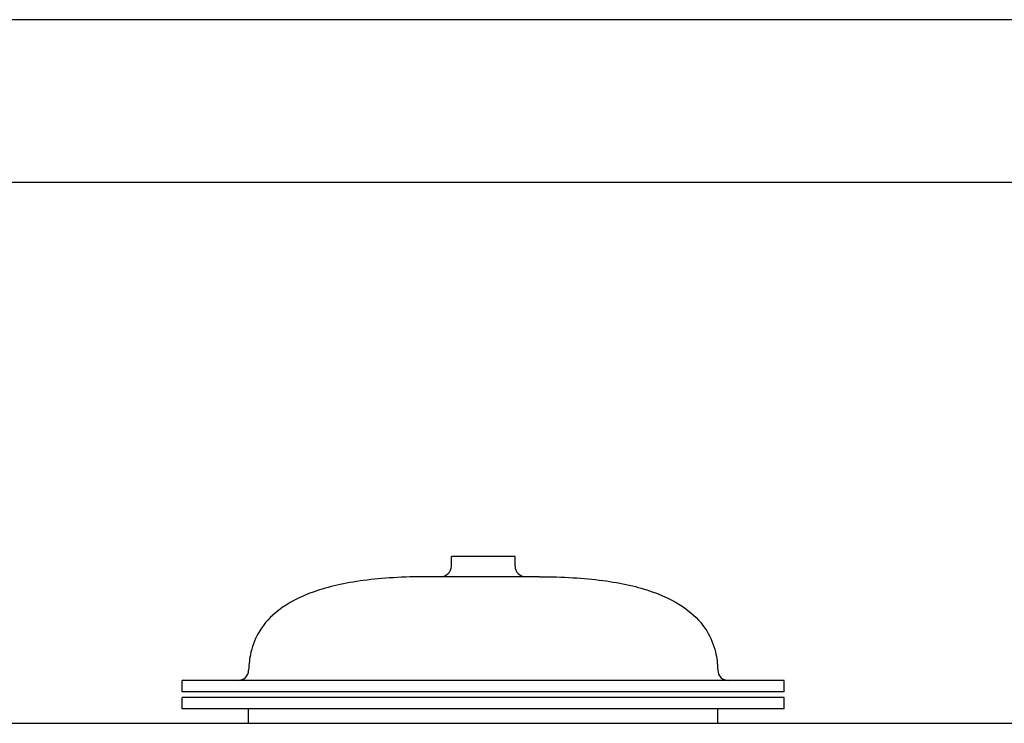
# Model space of a CAD drawing. Header units: inches. Extents: x 24 to 1128, y -58 to 748.
# Tile 494 of 656: x 640 to 658, y 371 to 384. Entities that reach past the tile are written whole.
import ezdxf

# ---------------------------------------------------------------- set-up
doc = ezdxf.new("R2010")
doc.units = ezdxf.units.IN
doc.header["$LTSCALE"] = 32
doc.header["$MEASUREMENT"] = 0
doc.layers.add('Visible (ANSI)', color=7, linetype='Continuous', lineweight=30)

msp = doc.modelspace()

# ---------------------------------------------------------------- linework, layer by layer
at = {"layer": 'Visible (ANSI)'}
for p, q in [((675.20426, 383.78617), (638.36701, 383.78617)), ((675.20426, 380.91117), (638.36701, 380.91117)), ((649.03563, 374.30547), (647.91063, 374.30547)), ((647.91063, 374.13447), (647.91063, 374.30547)), ((649.03563, 374.13447), (649.03563, 374.30547)), ((649.46588, 373.94697), (647.48038, 373.94697)), ((653.78813, 372.1157), (643.15813, 372.1157)), ((643.15813, 371.9157), (643.15813, 372.1157)), ((653.78813, 371.9157), (653.78813, 372.1157)), ((653.78813, 371.9157), (643.15813, 371.9157)), ((653.78813, 371.81595), (643.15813, 371.81595)), ((643.15813, 371.6157), (643.15813, 371.81595)), ((653.78813, 371.6157), (653.78813, 371.81595)), ((653.78813, 371.6157), (643.15813, 371.6157)), ((644.32913, 371.35867), (644.32913, 371.6157)), ((652.61713, 371.35867), (652.61713, 371.6157)), ((620.45163, 371.35867), (725.65563, 371.35867))]:
    msp.add_line(p, q, dxfattribs=at)
for centre, start, end in [((647.72313, 374.13447), 270, 0), ((649.22313, 374.13447), 180, 270), ((644.14236, 372.3032), 270, 358.443207), ((652.80391, 372.3032), 181.556793, 270)]:
    msp.add_arc(centre, 0.1875, start, end, dxfattribs=at)
for points in [[(647.48038, 373.94697), (647.06628, 373.94697), (646.69299, 373.92498), (646.02803, 373.83704), (645.73637, 373.77109), (645.23466, 373.59521), (645.02462, 373.48529), (644.71847, 373.24665), (644.60827, 373.12553), (644.45461, 372.87611), (644.40331, 372.75203), (644.34654, 372.51696), (644.33284, 372.4104), (644.32979, 372.2981)], [(649.46588, 373.94697), (649.87999, 373.94697), (650.25328, 373.92498), (650.91823, 373.83704), (651.2099, 373.77109), (651.71161, 373.59521), (651.92164, 373.48529), (652.22779, 373.24665), (652.338, 373.12553), (652.49166, 372.87611), (652.54295, 372.75203), (652.59972, 372.51696), (652.61342, 372.4104), (652.61648, 372.2981)]]:
    msp.add_open_spline(points, degree=3, knots=[1, 1, 1, 1, 1.197114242, 1.197114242, 1.394228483, 1.394228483, 1.591342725, 1.591342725, 1.75082707, 1.75082707, 1.884885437, 1.884885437, 1.985571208, 1.985571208, 1.985571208, 1.985571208], dxfattribs=at)

doc.saveas('drawing.dxf')
